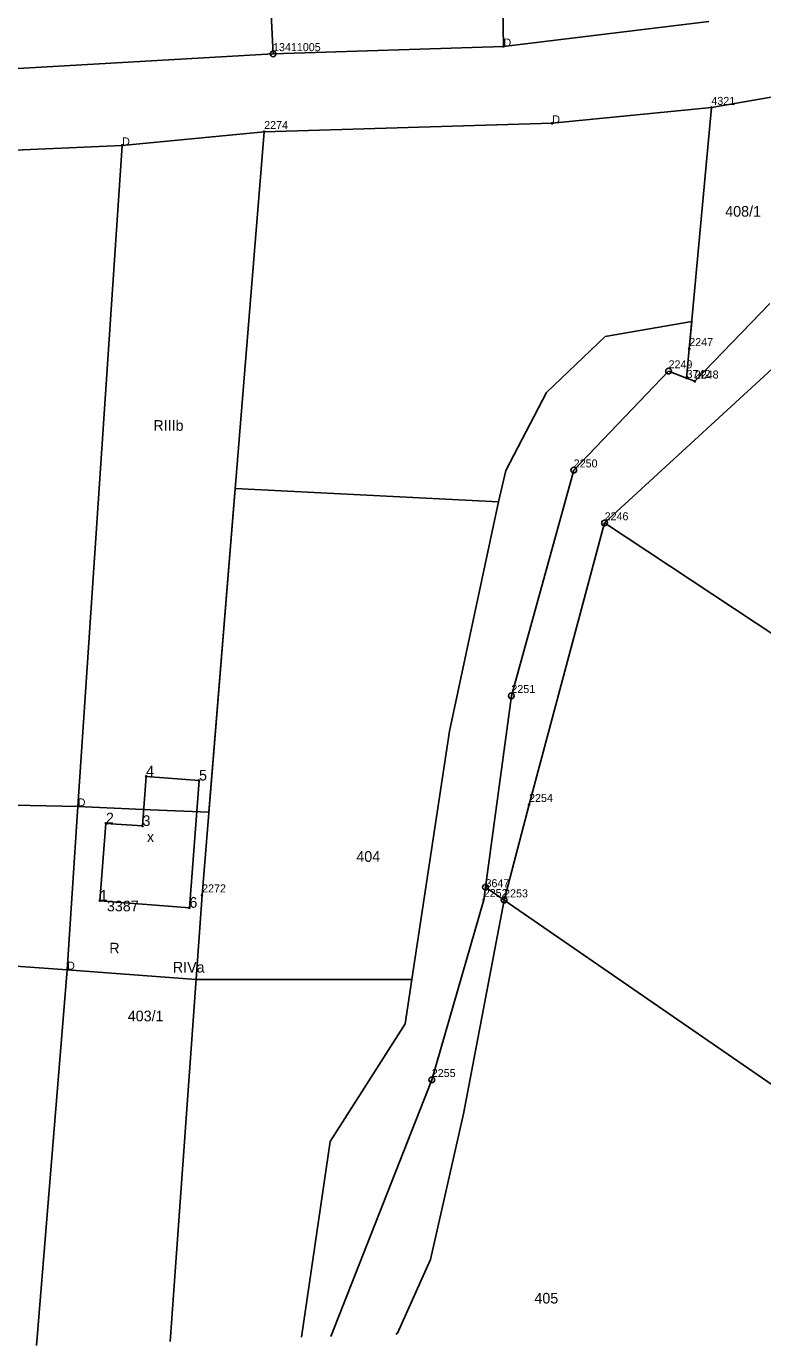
# Model space of a CAD drawing. Extents: x 7467189 to 7469366, y 5491487 to 5492734.
# Drawn here: x 7468735 to 7468838.4, y 5491495.2 to 5491680.6 of the extents above; entities that cross this region are included whole.
import ezdxf

# ---------------------------------------------------------------- set-up
doc = ezdxf.new("R2010")
doc.units = 0
for name, color, linetype in [('202-punkt graniczny', 7, 'Continuous'), ('202-punkt graniczny-Atr103', 7, 'Continuous'), ('203-punkt graniczny', 7, 'Continuous'), ('203-punkt graniczny-Atr103', 7, 'Continuous'), ('209-oznaczenie konturu klasyfikacyjnego', 7, 'Continuous'), ('210-oznaczenie konturu użytku gruntowego', 7, 'Continuous'), ('211-numer działki ewidencyjnej', 7, 'Continuous'), ('217-kontur klasyfikacyjny', 7, 'Continuous'), ('218-kontur użytku gruntowego', 7, 'Continuous'), ('219-działka ewidencyjna', 7, 'Continuous'), ('312-budynek ewidencyjny', 7, 'Continuous'), ('312-oznaczenie budynku ewidencyjnego', 7, 'Continuous'), ('312-oznaczenie budynku ewidencyjnego-Atr117', 7, 'Continuous'), ('Punkt budynku', 7, 'Continuous'), ('Punkt budynku-Atr104', 7, 'Continuous')]:
    doc.layers.add(name, color=color, linetype=linetype)

# ---------------------------------------------------------------- blocks, each defined once
blk = doc.blocks.new('203')
blk.add_circle((0, 0), 0.09)
blk = doc.blocks.new('202')
blk.add_circle((0, 0), 0.4)
blk = doc.blocks.new('PUNKTBUD')
blk.add_circle((0, 0), 0.09)

msp = doc.modelspace()

# ---------------------------------------------------------------- linework, layer by layer
at = {"layer": '217-kontur klasyfikacyjny'}
for points in [[(7468801.97, 5491677.77), (7468830.8, 5491681.29)], [(7468769.6, 5491676.74), (7468801.97, 5491677.77)], [(7468730.46, 5491674.51), (7468769.6, 5491676.74)], [(7468844.95, 5491671.6), (7468831.16, 5491669.18)], [(7468831.16, 5491669.18), (7468808.82, 5491666.98)], [(7468808.82, 5491666.98), (7468768.36, 5491665.79)], [(7468768.36, 5491665.79), (7468748.41, 5491663.87)], [(7468748.41, 5491663.87), (7468729.09, 5491663)], [(7468839.39, 5491641.65), (7468828.83, 5491630.72)], [(7468828.41, 5491639.13), (7468816.27, 5491637)], [(7468828.06, 5491635.28), (7468828.41, 5491639.13)], [(7468816.27, 5491637), (7468808, 5491629.13)], [(7468816.17, 5491610.79), (7468844.27, 5491636.67)], [(7468827.68, 5491631.17), (7468828.06, 5491635.28)], [(7468828.83, 5491630.72), (7468827.68, 5491631.17)], [(7468808, 5491629.13), (7468802.31, 5491618.16)], [(7468802.31, 5491618.16), (7468801.28, 5491613.77)], [(7468764.29, 5491615.66), (7468760.59, 5491570.14)], [(7468801.28, 5491613.77), (7468764.29, 5491615.66)], [(7468794.37, 5491581.53), (7468801.28, 5491613.77)], [(7468805.56, 5491571.2), (7468816.17, 5491610.79)], [(7468789.09, 5491546.6), (7468794.37, 5491581.53)], [(7468742.17, 5491570.96), (7468722.06, 5491571.36)], [(7468752.37, 5491570.45), (7468742.17, 5491570.96)], [(7468760.59, 5491570.14), (7468752.37, 5491570.45)], [(7468802.06, 5491557.78), (7468805.56, 5491571.2)], [(7468796.36, 5491527.74), (7468802.06, 5491557.78)], [(7468720.35, 5491549.43), (7468740.68, 5491548)], [(7468740.68, 5491548), (7468758.79, 5491546.6)], [(7468758.79, 5491546.6), (7468789.09, 5491546.6)], [(7468788.16, 5491540.39), (7468789.09, 5491546.6)], [(7468777.63, 5491523.86), (7468788.16, 5491540.39)], [(7468791.71, 5491507.25), (7468796.36, 5491527.74)], [(7468773.6, 5491496.32), (7468777.63, 5491523.86)], [(7468787.07, 5491496.89), (7468791.71, 5491507.25)], [(7468786.84, 5491496.74), (7468787.07, 5491496.89)]]:
    msp.add_lwpolyline(points, dxfattribs=at)
at = {"layer": '218-kontur użytku gruntowego'}
for points in [[(7468801.97, 5491677.77), (7468830.8, 5491681.29)], [(7468769.6, 5491676.74), (7468801.97, 5491677.77)], [(7468730.46, 5491674.51), (7468769.6, 5491676.74)], [(7468844.95, 5491671.6), (7468831.16, 5491669.18)], [(7468831.16, 5491669.18), (7468808.82, 5491666.98)], [(7468808.82, 5491666.98), (7468768.36, 5491665.79)], [(7468768.36, 5491665.79), (7468748.41, 5491663.87)], [(7468748.41, 5491663.87), (7468729.09, 5491663)], [(7468839.39, 5491641.65), (7468828.83, 5491630.72)], [(7468828.41, 5491639.13), (7468816.27, 5491637)], [(7468828.06, 5491635.28), (7468828.41, 5491639.13)], [(7468816.27, 5491637), (7468808, 5491629.13)], [(7468816.17, 5491610.79), (7468844.27, 5491636.67)], [(7468827.68, 5491631.17), (7468828.06, 5491635.28)], [(7468828.83, 5491630.72), (7468827.68, 5491631.17)], [(7468808, 5491629.13), (7468802.31, 5491618.16)], [(7468802.31, 5491618.16), (7468801.28, 5491613.77)], [(7468801.28, 5491613.77), (7468794.37, 5491581.53)], [(7468805.56, 5491571.2), (7468816.17, 5491610.79)], [(7468794.37, 5491581.53), (7468789.09, 5491546.6)], [(7468802.06, 5491557.78), (7468805.56, 5491571.2)], [(7468796.36, 5491527.74), (7468802.06, 5491557.78)], [(7468789.09, 5491546.6), (7468788.16, 5491540.39)], [(7468788.16, 5491540.39), (7468777.63, 5491523.86)], [(7468791.71, 5491507.25), (7468796.36, 5491527.74)], [(7468777.63, 5491523.86), (7468773.6, 5491496.32)], [(7468787.07, 5491496.89), (7468791.71, 5491507.25)], [(7468786.84, 5491496.74), (7468787.07, 5491496.89)]]:
    msp.add_lwpolyline(points, dxfattribs=at)
at = {"layer": '219-działka ewidencyjna'}
for points in [[(7468800.54, 5491759.42), (7468801.97, 5491677.77)], [(7468769.6, 5491676.74), (7468765.56, 5491757.63)], [(7468801.97, 5491677.77), (7468830.8, 5491681.29)], [(7468801.97, 5491677.77), (7468769.6, 5491676.74)], [(7468730.46, 5491674.51), (7468769.6, 5491676.74)], [(7468831.16, 5491669.18), (7468844.95, 5491671.6)], [(7468808.82, 5491666.98), (7468831.16, 5491669.18)], [(7468831.16, 5491669.18), (7468828.06, 5491635.28)], [(7468808.82, 5491666.98), (7468768.36, 5491665.79)], [(7468748.41, 5491663.87), (7468768.36, 5491665.79)], [(7468768.36, 5491665.79), (7468759.64, 5491558.48)], [(7468748.41, 5491663.87), (7468729.09, 5491663)], [(7468742.17, 5491570.96), (7468748.41, 5491663.87)], [(7468828.83, 5491630.72), (7468839.39, 5491641.65)], [(7468827.68, 5491631.17), (7468828.06, 5491635.28)], [(7468811.83, 5491618.22), (7468825.15, 5491632.15)], [(7468827.68, 5491631.17), (7468825.15, 5491632.15)], [(7468827.68, 5491631.17), (7468828.83, 5491630.72)], [(7468803.07, 5491586.51), (7468811.83, 5491618.22)], [(7468805.56, 5491571.2), (7468816.17, 5491610.79)], [(7468816.17, 5491610.79), (7468889.17, 5491562.44)], [(7468799.44, 5491559.59), (7468803.07, 5491586.51)], [(7468740.68, 5491548), (7468742.17, 5491570.96)], [(7468802.06, 5491557.78), (7468805.56, 5491571.2)], [(7468755.16, 5491495.74), (7468759.64, 5491558.48)], [(7468799.44, 5491559.59), (7468799.19, 5491557.82)], [(7468799.44, 5491559.59), (7468802.06, 5491557.78)], [(7468791.9, 5491532.53), (7468799.19, 5491557.82)], [(7468802.06, 5491557.78), (7468857.93, 5491519.25)], [(7468736.39, 5491495.15), (7468740.68, 5491548)], [(7468777.72, 5491496.45), (7468791.9, 5491532.53)]]:
    msp.add_lwpolyline(points, dxfattribs=at)
at = {"layer": '312-budynek ewidencyjny'}
for points in [[(7468751.27, 5491568.2), (7468751.78, 5491575.17)], [(7468751.78, 5491575.17), (7468759.21, 5491574.59)], [(7468759.21, 5491574.59), (7468757.86, 5491556.7)], [(7468745.27, 5491557.7), (7468746.13, 5491568.56)], [(7468746.13, 5491568.56), (7468751.27, 5491568.2)], [(7468757.86, 5491556.7), (7468745.27, 5491557.7)]]:
    msp.add_lwpolyline(points, dxfattribs=at)

# ---------------------------------------------------------------- block references
at = {"layer": '202-punkt graniczny'}
for p in [(7468769.6, 5491676.74), (7468825.15, 5491632.15), (7468811.83, 5491618.22), (7468816.17, 5491610.79), (7468803.07, 5491586.51), (7468799.44, 5491559.59), (7468802.06, 5491557.78), (7468791.9, 5491532.53)]:
    msp.add_blockref('202', p, dxfattribs=at)
at = {"layer": '203-punkt graniczny'}
for p in [(7468801.97, 5491677.77), (7468831.16, 5491669.18), (7468768.36, 5491665.79), (7468808.82, 5491666.98), (7468748.41, 5491663.87), (7468828.06, 5491635.28), (7468827.68, 5491631.17), (7468828.83, 5491630.72), (7468805.56, 5491571.2), (7468742.17, 5491570.96), (7468759.64, 5491558.48), (7468799.19, 5491557.82), (7468740.68, 5491548)]:
    msp.add_blockref('203', p, dxfattribs=at)
at = {"layer": 'Punkt budynku'}
for p in [(7468751.78, 5491575.17), (7468759.21, 5491574.59), (7468746.13, 5491568.56), (7468751.27, 5491568.2), (7468745.27, 5491557.7), (7468757.86, 5491556.7)]:
    msp.add_blockref('PUNKTBUD', p, dxfattribs=at)

# ---------------------------------------------------------------- texts
at = {"layer": '202-punkt graniczny-Atr103'}
for s, p in [('13411005', (7468769.6, 5491677.12)), ('2249', (7468825.15, 5491632.53)), ('2250', (7468811.83, 5491618.6)), ('2246', (7468816.17, 5491611.17)), ('2251', (7468803.07, 5491586.89)), ('3647', (7468799.44, 5491559.59)), ('2253', (7468802.06, 5491558.16)), ('2255', (7468791.9, 5491532.91))]:
    msp.add_text(s, height=1.125, dxfattribs=at).set_placement(p)
at = {"layer": '203-punkt graniczny-Atr103'}
for s, height, p in [('D', 1.12, (7468801.97, 5491677.77)), ('4321', 1.125, (7468831.16, 5491669.56)), ('D', 1.12, (7468808.82, 5491666.98)), ('2274', 1.125, (7468768.36, 5491666.17)), ('D', 1.12, (7468748.41, 5491663.87)), ('2247', 1.125, (7468828.06, 5491635.66)), ('3742', 1.125, (7468827.68, 5491631.17)), ('2248', 1.125, (7468828.83, 5491631.1)), ('D', 1.12, (7468742.17, 5491570.96)), ('2254', 1.125, (7468805.56, 5491571.58)), ('2272', 1.125, (7468759.64, 5491558.86)), ('2252', 1.125, (7468799.19, 5491558.2)), ('D', 1.12, (7468740.68, 5491548))]:
    msp.add_text(s, height=height, dxfattribs=at).set_placement(p)
at = {"layer": '209-oznaczenie konturu klasyfikacyjnego'}
for s, p in [('RIIIb', (7468752.79, 5491623.75)), ('RIVa', (7468755.53, 5491547.6))]:
    msp.add_text(s, height=1.5, dxfattribs=at).set_placement(p)
at = {"layer": '210-oznaczenie konturu użytku gruntowego'}
msp.add_text('R', height=1.5, dxfattribs=at).set_placement((7468746.61, 5491550.28))
at = {"layer": '211-numer działki ewidencyjnej'}
for s, p in [('408/1', (7468833.11, 5491653.85)), ('404', (7468781.3, 5491563.16)), ('403/1', (7468749.2, 5491540.74)), ('405', (7468806.31, 5491501.07))]:
    msp.add_text(s, height=1.5, dxfattribs=at).set_placement(p)
at = {"layer": '312-oznaczenie budynku ewidencyjnego'}
msp.add_text('3387', height=1.5, dxfattribs=at).set_placement((7468746.27, 5491556.2))
at = {"layer": '312-oznaczenie budynku ewidencyjnego-Atr117'}
msp.add_text('x', height=1.5, dxfattribs=at).set_placement((7468751.89, 5491565.94))
at = {"layer": 'Punkt budynku-Atr104'}
for s, p in [('4', (7468751.78, 5491575.17)), ('5', (7468759.21, 5491574.59)), ('2', (7468746.13, 5491568.56)), ('3', (7468751.27, 5491568.2)), ('1', (7468745.27, 5491557.7)), ('6', (7468757.86, 5491556.7))]:
    msp.add_text(s, height=1.5, dxfattribs=at).set_placement(p)

doc.saveas('drawing.dxf')
